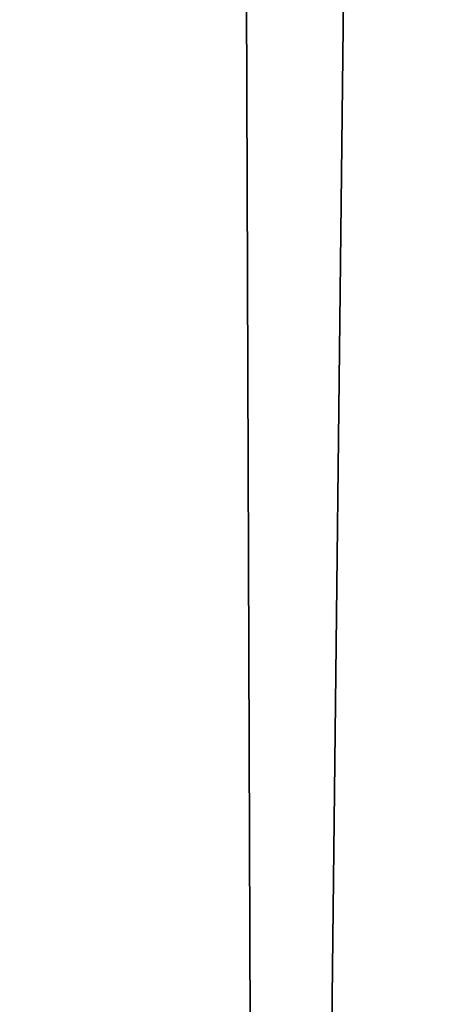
# Model space of a CAD drawing. Header units: millimetres. Extents: x -365 to 365, y -678 to 20.
# Tile 323 of 656: x -2.199 to -2.044, y -49.128 to -48.768. Entities that reach past the tile are written whole.
import ezdxf

# ---------------------------------------------------------------- set-up
doc = ezdxf.new("R2010")
doc.units = ezdxf.units.MM
doc.header["$LTSCALE"] = 65.185185
for name, color, linetype in [('237', 7, 'CONTINUOUS'), ('362', 7, 'CONTINUOUS'), ('375', 7, 'CONTINUOUS'), ('566', 7, 'CONTINUOUS'), ('568', 7, 'CONTINUOUS')]:
    doc.layers.add(name, color=color, linetype=linetype)

msp = doc.modelspace()

# ---------------------------------------------------------------- linework, layer by layer
at = {"layer": '237', "linetype": 'CONTINUOUS'}
for points in [[(-2.02482, -74.85131, -2.96229), (-2.2, -25, -1.35), (-2.63505, -74.85131, -1.35), (-2.02482, -74.85131, -2.96229)], [(-1.87094, -25.60872, -2.45872), (-2.2, -25, -1.35), (-2.02482, -74.85131, -2.96229), (-1.87094, -25.60872, -2.45872)]]:
    msp.add_3dface(points, dxfattribs=at)
at = {"layer": '362', "linetype": 'CONTINUOUS'}
for points in [[(-2, -74.7, 19.85), (-2, 0, 19.85), (-4.0572, -6.35385, 19.03356), (-2, -74.7, 19.85)], [(-2, -74.7, 19.85), (-4.0572, -6.35385, 19.03356), (-4.12132, -74.7, 18.97132), (-2, -74.7, 19.85)]]:
    msp.add_3dface(points, dxfattribs=at)
at = {"layer": '375', "linetype": 'CONTINUOUS'}
for points in [[(-2, -41.71041, -6.15), (-2.34238, -71.5, -6.28562), (-2.35355, -41.71041, -6.29645), (-2, -41.71041, -6.15)], [(-2, -71.5, -6.15), (-2.34238, -71.5, -6.28562), (-2, -41.71041, -6.15), (-2, -71.5, -6.15)]]:
    msp.add_3dface(points, dxfattribs=at)
at = {"layer": '566', "linetype": 'CONTINUOUS'}
for points in [[(-2.09344, -12.78906, 15.05), (-1.90988, -11.79268, 15.84282), (-2.63505, -74.85131, 15.05), (-2.09344, -12.78906, 15.05)], [(-2.63505, -74.85131, 15.05), (-1.90988, -11.79268, 15.84282), (-2.02482, -74.85131, 16.66229), (-2.63505, -74.85131, 15.05)]]:
    msp.add_3dface(points, dxfattribs=at)
at = {"layer": '568', "linetype": 'CONTINUOUS'}
msp.add_3dface([(-2.63505, -74.85131, 15.05), (-2.3244, -39.25501, 14.79324), (-2.09344, -12.78906, 15.05), (-2.63505, -74.85131, 15.05)], dxfattribs=at)

doc.saveas('drawing.dxf')
